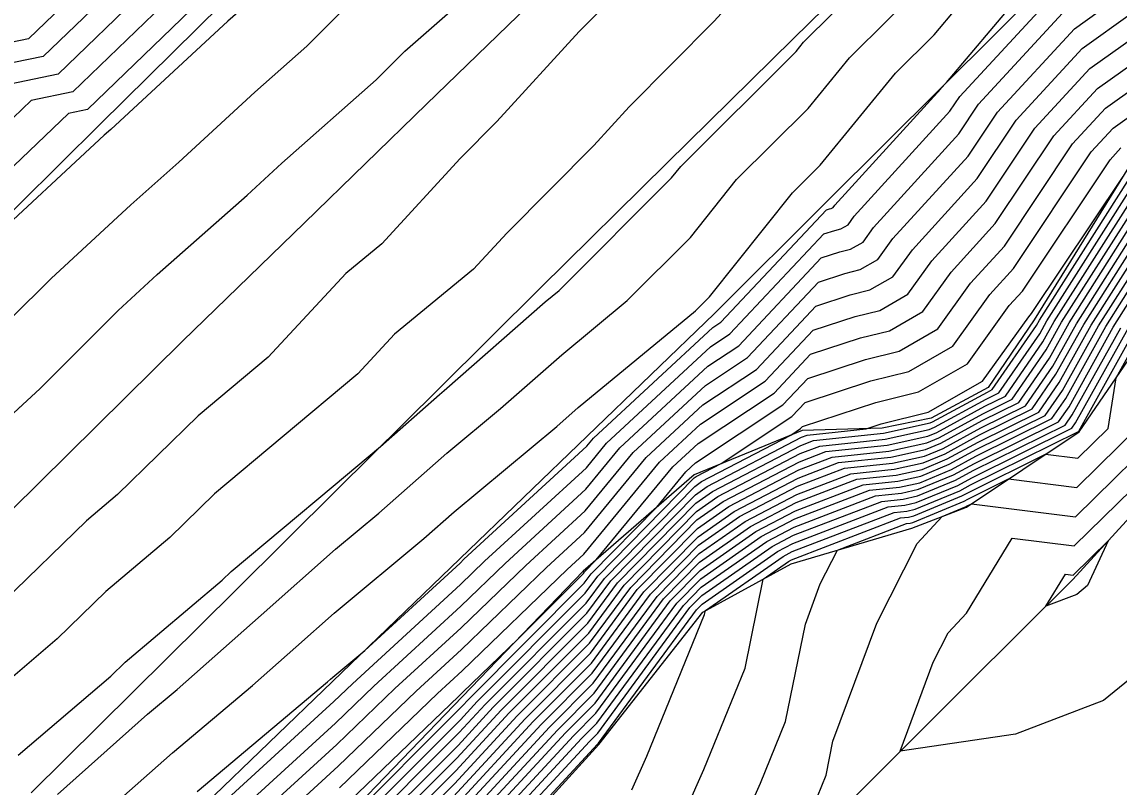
# Model space of a CAD drawing. Extents: x 2188792 to 2191981, y 386090 to 389710.
# Drawn here: x 2191227.1 to 2191288.8, y 388954.6 to 388997.6 of the extents above; entities that cross this region are included whole.
import ezdxf

# ---------------------------------------------------------------- set-up
doc = ezdxf.new("R2010")
doc.units = 0
for name, color, linetype in [('DTM Contours Major', 7, 'Continuous'), ('DTM Contours Minor', 7, 'Continuous'), ('PH Exist DTM Breakline', 7, 'Continuous')]:
    doc.layers.add(name, color=color, linetype=linetype)

msp = doc.modelspace()

# ---------------------------------------------------------------- linework, layer by layer
at = {"layer": 'DTM Contours Major'}
for points in [[(2191275.437, 389038.072), (2191270.193, 389032.897), (2191269.28, 389031.699), (2191263.856, 389026.35), (2191262.755, 389025.379), (2191257.345, 389020.043), (2191256.231, 389019.064), (2191250.836, 389013.741), (2191249.708, 389012.753), (2191244.329, 389007.444), (2191243.223, 389006.425), (2191237.856, 389001.126), (2191236.74, 389000.101), (2191235.569, 388999.024), (2191230, 388993.647), (2191227.656, 388993.164), (2191225.107, 388990.73)], [(2191232.704, 388953.914), (2191235.597, 388956.487), (2191240.092, 388960.267), (2191242.531, 388962.427), (2191244.689, 388964.34), (2191249.725, 388968.538), (2191251.431, 388970.043), (2191257.206, 388974.837), (2191258.414, 388975.897), (2191265.006, 388981.343), (2191265.78, 388982.117), (2191270.45, 388987.976), (2191272.002, 388989.524), (2191276.245, 388994.692), (2191278.417, 388996.854), (2191282.293, 389001.468), (2191284.97, 389004.131), (2191288.529, 389008.29), (2191291.625, 389011.367)], [(2191241.956, 388953.024), (2191244.919, 388955.739), (2191249.301, 388959.958), (2191251.857, 388962.305), (2191256.621, 388966.906), (2191258.755, 388968.869), (2191262.234, 388973.093), (2191265.421, 388976.052), (2191268.425, 388978.045), (2191271.77, 388981.599), (2191273.694, 388982.231), (2191274.809, 388982.508), (2191276.098, 388983.245), (2191277.191, 388984.771), (2191280.831, 388988.764), (2191283.025, 388992.053), (2191286.734, 388996.073), (2191289.572, 388998.096)], [(2191245.937, 388951.844), (2191251.721, 388957.628), (2191253.178, 388959.206), (2191258.85, 388964.893), (2191259.879, 388966.292), (2191264.962, 388971.468), (2191265.344, 388971.735), (2191270.358, 388974.352), (2191270.912, 388974.72), (2191271.017, 388974.832), (2191275.142, 388976.187), (2191277.535, 388976.781), (2191280.298, 388978.362), (2191282.641, 388981.634), (2191283.384, 388982.448), (2191288.307, 388989.829), (2191288.916, 388990.49)], [(2191251.389, 388954.028), (2191255.433, 388958.408), (2191259.101, 388962.086), (2191261.729, 388965.66), (2191265.113, 388969.106), (2191266.869, 388970.334), (2191270.809, 388972.39), (2191272.682, 388973.11), (2191275.872, 388973.45), (2191278, 388973.912), (2191278.679, 388974.194), (2191281.188, 388975.565), (2191282.802, 388976.363), (2191284.717, 388979.135), (2191285.581, 388980.688), (2191289.632, 388987.067)], [(2191251.057, 388950.428), (2191257.688, 388957.61), (2191259.352, 388959.279), (2191263.579, 388965.028), (2191265.264, 388966.743), (2191268.394, 388968.932), (2191270.619, 388970.094), (2191274.427, 388971.556), (2191276.374, 388971.764), (2191277.673, 388972.046), (2191279.269, 388972.709), (2191280.823, 388973.558), (2191284.664, 388975.458), (2191285.631, 388976.857), (2191287.656, 388980.498), (2191289.989, 388984.172)], [(2191261.426, 388954.406), (2191262.268, 388956.305), (2191265.516, 388964.265), (2191265.56, 388964.482), (2191269.92, 388967.531), (2191270.429, 388967.797), (2191276.173, 388970.003), (2191276.876, 388970.078), (2191277.345, 388970.18), (2191279.859, 388971.224), (2191280.458, 388971.552), (2191286.526, 388974.552), (2191286.544, 388974.579), (2191289.731, 388980.308)], [(2191284.694, 388964.726), (2191285.794, 388966.524), (2191286.226, 388966.47), (2191288.193, 388968.4), (2191287.038, 388965.889), (2191286.428, 388965.396), (2191284.694, 388964.726)]]:
    msp.add_lwpolyline(points, dxfattribs=at)
at = {"layer": 'DTM Contours Minor'}
for points in [[(2191271.594, 389039.264), (2191268.416, 389036.127), (2191266.066, 389033.044), (2191262.463, 389029.49), (2191259.601, 389026.968), (2191256.063, 389023.478), (2191253.141, 389020.911), (2191249.671, 389017.487), (2191246.685, 389014.873), (2191243.289, 389011.521), (2191240.333, 389008.798), (2191237.002, 389005.509), (2191233.991, 389002.741), (2191230.831, 388999.836), (2191227.503, 388996.623), (2191224.875, 388996.081)], [(2191272.875, 389038.867), (2191269.008, 389035.05), (2191267.137, 389032.596), (2191262.927, 389028.444), (2191260.652, 389026.439), (2191256.49, 389022.333), (2191254.171, 389020.295), (2191250.06, 389016.238), (2191247.693, 389014.166), (2191243.636, 389010.162), (2191241.297, 389008.007), (2191237.287, 389004.048), (2191234.907, 389001.861), (2191232.41, 388999.565), (2191228.336, 388995.631), (2191225.117, 388994.967)], [(2191274.156, 389038.469), (2191269.6, 389033.973), (2191268.209, 389032.147), (2191263.392, 389027.397), (2191261.704, 389025.909), (2191256.918, 389021.188), (2191255.201, 389019.68), (2191250.448, 389014.99), (2191248.7, 389013.46), (2191243.983, 389008.803), (2191242.26, 389007.216), (2191237.571, 389002.587), (2191235.824, 389000.981), (2191233.99, 388999.295), (2191229.168, 388994.639), (2191225.552, 388993.894)], [(2191225.942, 388974.91), (2191228.167, 388976.966), (2191232.556, 388981.348), (2191234.742, 388983.372), (2191239.8, 388987.84), (2191241.747, 388989.64), (2191247.055, 388994.322), (2191248.66, 388995.934), (2191254.183, 389000.78), (2191255.601, 389002.207), (2191261.362, 389007.234), (2191262.574, 389008.455), (2191268.602, 389013.683), (2191269.584, 389014.674), (2191275.913, 389020.126), (2191276.639, 389020.86), (2191282.381, 389026.151), (2191282.956, 389026.733), (2191288.851, 389032.149), (2191289.232, 389032.591), (2191295.295, 389038.121)], [(2191226.504, 388980.875), (2191228.781, 388983.149), (2191233.255, 388987.289), (2191235.967, 388989.685), (2191240.231, 388993.627), (2191243.162, 388996.213), (2191246.979, 389000.046), (2191249.998, 389002.696), (2191253.738, 389006.458), (2191256.854, 389009.177), (2191260.51, 389012.86), (2191263.734, 389015.656), (2191267.296, 389019.25), (2191270.642, 389022.133), (2191274.099, 389025.628), (2191277.1, 389028.392), (2191280.516, 389031.849), (2191283.557, 389034.644), (2191286.683, 389038.264)], [(2191276.718, 389037.675), (2191270.785, 389031.82), (2191270.351, 389031.251), (2191264.321, 389025.304), (2191263.806, 389024.85), (2191257.773, 389018.898), (2191257.261, 389018.448), (2191251.225, 389012.492), (2191250.716, 389012.046), (2191244.676, 389006.085), (2191244.187, 389005.634), (2191238.141, 388999.665), (2191237.657, 388999.22), (2191237.149, 388998.753), (2191230.832, 388992.655), (2191229.76, 388992.434), (2191224.9, 388987.795)], [(2191296.049, 389037.556), (2191290.611, 389031.618), (2191290.169, 389031.207), (2191289.742, 389030.808), (2191284.276, 389024.898), (2191279.14, 389019.343), (2191278.255, 389018.449), (2191272.92, 389012.531), (2191271.704, 389011.304), (2191266.624, 389005.698), (2191265.104, 389004.165), (2191260.262, 388998.845), (2191258.46, 388997.03), (2191253.839, 388991.977), (2191251.777, 388989.901), (2191247.364, 388985.093), (2191245.337, 388983.427), (2191240.983, 388978.733), (2191238.903, 388976.992), (2191237.047, 388975.438), (2191232.507, 388971.013), (2191230.76, 388969.537), (2191226.102, 388964.994)], [(2191278.075, 389036.966), (2191271.818, 389030.634), (2191271.56, 389030.396), (2191265.372, 389024.14), (2191265.008, 389023.826), (2191258.867, 389017.629), (2191258.446, 389017.264), (2191252.346, 389011.12), (2191251.875, 389010.709), (2191245.813, 389004.611), (2191245.298, 389004.159), (2191239.27, 388998.104), (2191238.714, 388997.614), (2191232.134, 388991.53), (2191231.767, 388991.206), (2191225.007, 388984.949)], [(2191290.861, 389023.643), (2191288.363, 389020.941), (2191286.014, 389018.401), (2191281.798, 389014.143), (2191279.395, 389011.477), (2191274.985, 389007.028), (2191272.731, 389004.541), (2191268.144, 388999.916), (2191266.03, 388997.593), (2191261.278, 388992.807), (2191259.294, 388990.636), (2191254.389, 388985.7), (2191252.527, 388983.671), (2191248.089, 388980.024), (2191246.024, 388977.798), (2191241.769, 388974.235), (2191237.969, 388971.055), (2191235.452, 388968.601), (2191231.849, 388965.557), (2191229.119, 388962.894), (2191225.695, 388959.978)], [(2191226.936, 388956.366), (2191232.135, 388960.794), (2191232.938, 388961.577), (2191238.397, 388966.189), (2191238.892, 388966.672), (2191244.634, 388971.479), (2191247.298, 388973.709), (2191250.611, 388976.631), (2191250.881, 388976.855), (2191256.549, 388981.832), (2191257.332, 388982.48), (2191263.661, 388988.801), (2191264.175, 388989.446), (2191270.652, 388995.905), (2191271.081, 388996.428), (2191277.677, 389002.996), (2191278.033, 389003.42), (2191284.725, 389010.078), (2191285.019, 389010.421), (2191291.791, 389017.152)], [(2191229.135, 388954.145), (2191234.204, 388958.654), (2191235.86, 388960.047), (2191240.586, 388964.234), (2191244.77, 388967.94), (2191247.192, 388969.959), (2191251.021, 388973.337), (2191254.044, 388975.846), (2191257.481, 388978.865), (2191261.169, 388981.911), (2191264.72, 388985.459), (2191267.313, 388988.711), (2191271.327, 388992.714), (2191273.663, 388995.56), (2191278.047, 388999.925), (2191280.163, 389002.444), (2191284.847, 389007.104), (2191286.774, 389009.355), (2191291.708, 389014.259)], [(2191236.989, 388954.319), (2191244.324, 388960.487), (2191244.475, 388960.621), (2191244.609, 388960.739), (2191246.405, 388962.236), (2191251.765, 388967.158), (2191251.988, 388967.373), (2191258.901, 388973.733), (2191259.259, 388974.167), (2191265.976, 388980.401), (2191266.434, 388980.705), (2191272.372, 388987.012), (2191272.535, 388987.066), (2191272.629, 388987.089), (2191272.739, 388987.151), (2191272.831, 388987.28), (2191278.79, 388993.817), (2191278.8, 388993.832), (2191279.111, 388994.169), (2191284.423, 389000.492), (2191285.092, 389001.158), (2191290.284, 389007.224)], [(2191238.271, 388953.5), (2191244.678, 388959.371), (2191245.719, 388960.372), (2191251.788, 388965.944), (2191253.147, 388967.256), (2191258.865, 388972.517), (2191260.003, 388973.899), (2191265.837, 388979.314), (2191266.932, 388980.04), (2191272.222, 388985.659), (2191272.825, 388985.857), (2191273.174, 388985.944), (2191273.578, 388986.175), (2191273.921, 388986.653), (2191279.3, 388992.554), (2191279.856, 388993.387), (2191285.424, 388999.423), (2191285.94, 388999.791), (2191291.575, 389005.995)], [(2191239.499, 388953.341), (2191244.759, 388958.16), (2191246.913, 388960.234), (2191251.811, 388964.731), (2191254.305, 388967.14), (2191258.828, 388971.301), (2191260.747, 388973.63), (2191265.699, 388978.227), (2191267.429, 388979.375), (2191272.071, 388984.305), (2191273.114, 388984.648), (2191273.719, 388984.798), (2191274.418, 388985.198), (2191275.011, 388986.026), (2191279.811, 388991.29), (2191280.912, 388992.942), (2191285.86, 388998.306), (2191287.151, 388999.226), (2191291.861, 389004.412)], [(2191240.727, 388953.183), (2191244.839, 388956.95), (2191248.107, 388960.096), (2191251.834, 388963.518), (2191255.463, 388967.023), (2191258.791, 388970.085), (2191261.49, 388973.362), (2191265.56, 388977.139), (2191267.927, 388978.71), (2191271.921, 388982.952), (2191273.404, 388983.439), (2191274.264, 388983.653), (2191275.258, 388984.222), (2191276.101, 388985.398), (2191280.321, 388990.027), (2191281.969, 388992.498), (2191286.297, 388997.189), (2191288.361, 388998.661), (2191292.146, 389002.828)], [(2191244.999, 388954.528), (2191250.495, 388959.819), (2191251.88, 388961.092), (2191257.779, 388966.789), (2191258.718, 388967.653), (2191262.977, 388972.825), (2191265.283, 388974.965), (2191268.922, 388977.38), (2191271.619, 388980.245), (2191273.983, 388981.022), (2191275.354, 388981.362), (2191276.938, 388982.269), (2191278.281, 388984.143), (2191281.342, 388987.501), (2191284.082, 388991.608), (2191287.17, 388994.956), (2191290.783, 388997.532)], [(2191245.079, 388953.318), (2191251.689, 388959.681), (2191251.903, 388959.878), (2191255.032, 388962.9), (2191258.7, 388966.577), (2191258.769, 388966.671), (2191259.421, 388967.335), (2191263.721, 388972.556), (2191265.144, 388973.878), (2191269.42, 388976.715), (2191271.469, 388978.892), (2191274.273, 388979.813), (2191275.9, 388980.217), (2191277.778, 388981.292), (2191279.371, 388983.516), (2191281.852, 388986.238), (2191285.138, 388991.164), (2191287.607, 388993.84), (2191291.993, 388996.967)], [(2191245.266, 388952.481), (2191251.853, 388959.068), (2191252.276, 388959.526), (2191258.75, 388966.016), (2191259.139, 388966.544), (2191262.829, 388970.303), (2191264.464, 388972.288), (2191265.006, 388972.79), (2191269.917, 388976.05), (2191271.318, 388977.538), (2191274.562, 388978.604), (2191276.445, 388979.072), (2191278.618, 388980.315), (2191280.461, 388982.888), (2191282.363, 388984.974), (2191286.194, 388990.719), (2191288.043, 388992.723), (2191293.204, 388996.402)], [(2191245.602, 388952.163), (2191251.787, 388958.348), (2191252.727, 388959.366), (2191258.8, 388965.454), (2191259.509, 388966.418), (2191264.932, 388971.941), (2191265.038, 388972.015), (2191266.436, 388972.745), (2191270.415, 388975.385), (2191271.168, 388976.185), (2191274.852, 388977.396), (2191276.99, 388977.926), (2191279.458, 388979.339), (2191281.551, 388982.261), (2191282.873, 388983.711), (2191287.251, 388990.274), (2191288.48, 388991.606), (2191292.067, 388994.164)], [(2191246.273, 388951.526), (2191251.654, 388956.908), (2191253.629, 388959.047), (2191258.901, 388964.332), (2191260.249, 388966.165), (2191264.992, 388970.996), (2191265.649, 388971.455), (2191270.961, 388974.228), (2191271.285, 388974.352), (2191274.602, 388974.706), (2191275.431, 388974.978), (2191278.08, 388975.636), (2191281.138, 388977.386), (2191283.731, 388981.006), (2191283.894, 388981.185), (2191289.036, 388988.893)], [(2191246.608, 388951.208), (2191251.588, 388956.188), (2191254.08, 388958.887), (2191258.951, 388963.77), (2191260.619, 388966.039), (2191265.023, 388970.523), (2191265.954, 388971.174), (2191270.923, 388973.768), (2191271.634, 388974.042), (2191275.571, 388974.461), (2191278.197, 388975.031), (2191278.325, 388975.085), (2191281.406, 388976.769), (2191281.685, 388976.907), (2191284.169, 388980.502), (2191284.336, 388980.802), (2191289.418, 388988.803)], [(2191246.944, 388950.89), (2191251.522, 388955.468), (2191254.531, 388958.728), (2191259.001, 388963.209), (2191260.989, 388965.912), (2191265.053, 388970.051), (2191266.259, 388970.894), (2191270.885, 388973.309), (2191271.984, 388973.731), (2191275.671, 388974.124), (2191278.131, 388974.658), (2191278.443, 388974.788), (2191281.334, 388976.368), (2191282.057, 388976.726), (2191284.352, 388980.047), (2191284.751, 388980.764), (2191289.489, 388988.225)], [(2191247.279, 388950.572), (2191251.455, 388954.748), (2191254.982, 388958.568), (2191259.051, 388962.647), (2191261.359, 388965.786), (2191265.083, 388969.578), (2191266.564, 388970.614), (2191270.847, 388972.85), (2191272.333, 388973.42), (2191275.772, 388973.787), (2191278.066, 388974.285), (2191278.561, 388974.491), (2191281.261, 388975.966), (2191282.43, 388976.545), (2191284.534, 388979.591), (2191285.166, 388980.726), (2191289.561, 388987.646)], [(2191251.323, 388953.308), (2191255.884, 388958.249), (2191259.151, 388961.525), (2191262.099, 388965.533), (2191265.143, 388968.633), (2191267.174, 388970.053), (2191270.771, 388971.931), (2191273.031, 388972.799), (2191275.973, 388973.113), (2191277.935, 388973.539), (2191278.797, 388973.897), (2191281.115, 388975.164), (2191283.174, 388976.182), (2191284.9, 388978.68), (2191285.996, 388980.65), (2191289.704, 388986.488)], [(2191251.256, 388952.588), (2191256.335, 388958.089), (2191259.202, 388960.963), (2191262.469, 388965.407), (2191265.173, 388968.16), (2191267.479, 388969.773), (2191270.733, 388971.472), (2191273.38, 388972.488), (2191276.073, 388972.775), (2191277.869, 388973.165), (2191278.915, 388973.6), (2191281.042, 388974.762), (2191283.547, 388976.001), (2191285.083, 388978.224), (2191286.411, 388980.612), (2191289.775, 388985.909)], [(2191251.19, 388951.868), (2191256.786, 388957.93), (2191259.252, 388960.402), (2191262.839, 388965.281), (2191265.203, 388967.688), (2191267.784, 388969.493), (2191270.695, 388971.012), (2191273.729, 388972.178), (2191276.173, 388972.438), (2191277.804, 388972.792), (2191279.033, 388973.303), (2191280.969, 388974.361), (2191283.919, 388975.82), (2191285.265, 388977.768), (2191286.826, 388980.574), (2191289.846, 388985.33)], [(2191251.124, 388951.148), (2191257.237, 388957.77), (2191259.302, 388959.84), (2191263.209, 388965.154), (2191265.233, 388967.215), (2191268.089, 388969.213), (2191270.657, 388970.553), (2191274.078, 388971.867), (2191276.274, 388972.101), (2191277.738, 388972.419), (2191279.151, 388973.006), (2191280.896, 388973.96), (2191284.291, 388975.639), (2191285.448, 388977.313), (2191287.241, 388980.536), (2191289.918, 388984.751)], [(2191250.991, 388949.708), (2191258.139, 388957.451), (2191259.402, 388958.717), (2191263.949, 388964.901), (2191265.294, 388966.27), (2191268.699, 388968.652), (2191270.581, 388969.634), (2191274.777, 388971.246), (2191276.475, 388971.427), (2191277.607, 388971.673), (2191279.387, 388972.412), (2191280.75, 388973.157), (2191285.036, 388975.277), (2191285.813, 388976.401), (2191288.071, 388980.46), (2191290.061, 388983.593)], [(2191250.924, 388948.988), (2191258.59, 388957.291), (2191259.452, 388958.156), (2191264.319, 388964.775), (2191265.324, 388965.798), (2191269.005, 388968.372), (2191270.543, 388969.175), (2191275.126, 388970.935), (2191276.575, 388971.09), (2191277.542, 388971.3), (2191279.505, 388972.115), (2191280.677, 388972.756), (2191285.409, 388975.095), (2191285.996, 388975.946), (2191288.486, 388980.422), (2191290.132, 388983.014)], [(2191250.792, 388947.548), (2191259.492, 388956.972), (2191259.553, 388957.033), (2191265.059, 388964.522), (2191265.384, 388964.853), (2191269.615, 388967.812), (2191270.467, 388968.256), (2191275.824, 388970.314), (2191276.776, 388970.415), (2191277.411, 388970.553), (2191279.741, 388971.521), (2191280.531, 388971.953), (2191286.153, 388974.733), (2191286.362, 388975.035), (2191289.316, 388980.346)], [(2191250.858, 388948.268), (2191259.041, 388957.131), (2191259.503, 388957.595), (2191264.689, 388964.649), (2191265.354, 388965.325), (2191269.31, 388968.092), (2191270.505, 388968.716), (2191275.475, 388970.625), (2191276.675, 388970.753), (2191277.476, 388970.926), (2191279.623, 388971.818), (2191280.604, 388972.354), (2191285.781, 388974.914), (2191286.179, 388975.49), (2191288.901, 388980.384)], [(2191263.627, 388951.407), (2191265.463, 388955.546), (2191267.792, 388961.255), (2191268.802, 388966.256), (2191270.225, 388967.251), (2191270.391, 388967.338), (2191276.522, 388969.693), (2191276.977, 388969.741), (2191277.28, 388969.807), (2191279.977, 388970.927), (2191280.385, 388971.15), (2191284.684, 388973.276), (2191286.5, 388973.051), (2191288.194, 388974.712), (2191288.645, 388977.571), (2191290.146, 388980.27)], [(2191282.803, 388968.548), (2191286.294, 388968.115), (2191293.625, 388975.305)], [(2191265.829, 388948.408), (2191268.658, 388954.788), (2191270.068, 388958.244), (2191271.175, 388963.722), (2191272.012, 388965.981), (2191272.979, 388967.887), (2191276.871, 388969.382), (2191277.077, 388969.404), (2191277.214, 388969.434), (2191280.095, 388970.63), (2191280.312, 388970.749), (2191282.601, 388971.881), (2191286.432, 388971.406), (2191290.005, 388974.91)], [(2191271.853, 388954.029), (2191272.344, 388955.234), (2191272.73, 388957.142), (2191275.19, 388963.78), (2191277.461, 388968.258), (2191278.86, 388969.771), (2191280.213, 388970.333), (2191280.239, 388970.347), (2191280.519, 388970.486), (2191286.363, 388969.76), (2191291.815, 388975.107)], [(2191292.851, 388963.422), (2191287.927, 388959.439), (2191282.989, 388957.531), (2191276.514, 388956.575), (2191278.368, 388961.579), (2191279.207, 388963.233), (2191280.229, 388964.339), (2191282.803, 388968.548)]]:
    msp.add_lwpolyline(points, dxfattribs=at)
at = {"layer": 'PH Exist DTM Breakline'}
for points in [[(2191190.577, 388951.477), (2191197.413, 388958.178), (2191204.237, 388964.906), (2191211.062, 388971.634), (2191217.886, 388978.362), (2191224.71, 388985.09), (2191231.535, 388991.818), (2191238.359, 388998.546), (2191244.951, 389005.006), (2191251.544, 389011.466), (2191258.136, 389017.925), (2191264.729, 389024.385), (2191271.321, 389030.844), (2191277.914, 389037.304), (2191284.274, 389043.624), (2191290.634, 389049.943), (2191296.994, 389056.262), (2191303.354, 389062.582), (2191309.714, 389068.901), (2191316.074, 389075.221), (2191322.376, 389081.365)], [(2191328.044, 389069.997), (2191321.361, 389063.371), (2191314.678, 389056.745), (2191307.996, 389050.118), (2191301.859, 389044.013), (2191295.723, 389037.908), (2191289.586, 389031.803), (2191283.45, 389025.698), (2191277.313, 389019.593), (2191270.455, 389012.932), (2191263.597, 389006.271), (2191256.739, 388999.61), (2191249.881, 388992.949), (2191243.023, 388986.288), (2191236.164, 388979.627), (2191229.734, 388973.285), (2191223.303, 388966.942), (2191216.873, 388960.6), (2191210.443, 388954.257)], [(2191327.637, 389052.513), (2191321.665, 389046.696), (2191315.693, 389040.878), (2191309.721, 389035.061), (2191303.749, 389029.243), (2191297.777, 389023.426), (2191291.804, 389017.608), (2191284.703, 389010.613), (2191277.602, 389003.618), (2191270.5, 388996.623), (2191263.399, 388989.628), (2191256.297, 388982.633), (2191250.571, 388976.954), (2191244.845, 388971.276), (2191239.118, 388965.597), (2191233.392, 388959.919), (2191227.666, 388954.24)], [(2191364.349, 389050.892), (2191358.009, 389043.34), (2191351.67, 389035.787), (2191347.349, 389029.16), (2191340.235, 389020.296), (2191332.745, 389015.112), (2191325.991, 389008.808), (2191319.07, 389001.699), (2191312.149, 388994.59), (2191306.301, 388988.197), (2191300.454, 388981.805), (2191294.606, 388975.412), (2191286.216, 388966.238), (2191280.229, 388960.291), (2191273.562, 388953.623), (2191266.894, 388946.956), (2191260.227, 388940.289)], [(2191237.446, 388953.607), (2191244.604, 388960.501), (2191251.761, 388967.396), (2191258.918, 388974.29), (2191266.076, 388981.185), (2191272.428, 388987.512), (2191278.78, 388993.84), (2191285.133, 389000.167), (2191291.485, 389006.495), (2191298.671, 389013.443), (2191305.857, 389020.391), (2191313.044, 389027.34), (2191320.23, 389034.288), (2191327.416, 389041.236)], [(2191331.24, 389036.803), (2191325.157, 389030.923), (2191319.074, 389025.042), (2191312.492, 389018.447), (2191305.91, 389011.851), (2191299.328, 389005.255), (2191293.314, 388996.351), (2191289.345, 388989.393), (2191284.038, 388980.83), (2191281.452, 388977.02), (2191278.243, 388975.292), (2191275.491, 388974.729), (2191270.993, 388974.613), (2191264.921, 388972.123), (2191258.689, 388966.698), (2191251.908, 388959.656), (2191245.126, 388952.614)], [(2191250.766, 388947.264), (2191259.56, 388956.948), (2191265.413, 388964.402), (2191270.373, 388967.115), (2191277.16, 388969.125), (2191280.229, 388970.292), (2191286.562, 388974.534), (2191290.475, 388980.24), (2191294.372, 388986.752), (2191298.27, 388993.265), (2191302.988, 388998.95), (2191307.705, 389004.636), (2191312.655, 389009.64), (2191317.606, 389014.644), (2191322.556, 389019.647), (2191327.876, 389024.912)]]:
    msp.add_lwpolyline(points, dxfattribs=at)

doc.saveas('drawing.dxf')
